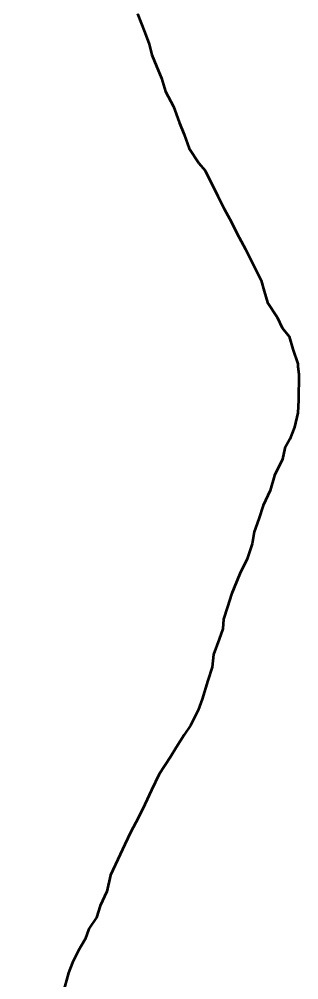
# Model space of a CAD drawing. Extents: x 553962 to 842807, y 8883888 to 9032388.
# Drawn here: x 805717.2 to 805854.9, y 9014763.8 to 9015237.2 of the extents above; entities that cross this region are included whole.
import ezdxf

# ---------------------------------------------------------------- set-up
doc = ezdxf.new("R2010")
doc.units = 0
doc.header["$LTSCALE"] = 200
doc.layers.add('24', color=7, linetype='Continuous', lineweight=25)
doc.layers.add('57', color=7, linetype='Continuous', lineweight=13)

msp = doc.modelspace()

# ---------------------------------------------------------------- linework, layer by layer
at = {"layer": '24', "lineweight": 53}
for points in [[(805775.4, 9015239.8), (805779, 9015230.7), (805781.2, 9015224.8), (805782.6, 9015219.6), (805784.8, 9015214), (805787.3, 9015208.2), (805789.3, 9015201.5), (805793.2, 9015194.2), (805796, 9015186.5), (805798.5, 9015180.3), (805800.9, 9015173.4), (805805.6, 9015166.3), (805808.8, 9015162.6), (805815, 9015150), (805818.2, 9015143.8), (805821.7, 9015137.2), (805824.4, 9015131.7), (805828.7, 9015123.9), (805836.3, 9015108.4), (805837.8, 9015103.1), (805839.5, 9015097.6), (805844.2, 9015090.3), (805846.7, 9015085.1), (805850.2, 9015080.8), (805851.9, 9015074.5), (805854.4, 9015067.3), (805854.5, 9015066)], [(805854.5, 9015066), (805854.9, 9015062.2), (805854.8, 9015049.5), (805854.5, 9015043.2), (805852.8, 9015036.2), (805850.5, 9015030.2), (805848, 9015025.8), (805846.9, 9015020.3), (805842.9, 9015012.3), (805840.8, 9015005), (805837.3, 9014997.5), (805835.3, 9014991), (805833, 9014984.6), (805832, 9014978.6), (805829.4, 9014971.3), (805825.9, 9014963.8), (805821.8, 9014953.8), (805819.8, 9014947.6), (805817.8, 9014941.6), (805817.5, 9014936.8), (805815.7, 9014931.6), (805812.9, 9014924.1), (805812.2, 9014917.8), (805810.1, 9014911.3), (805807.3, 9014902.1), (805805.3, 9014896.6), (805801.5, 9014889.1), (805798.5, 9014884.6), (805794.5, 9014878.2), (805791.7, 9014873.7), (805786.1, 9014865.2), (805782.3, 9014857.2), (805779.1, 9014850.2), (805775.8, 9014843.5), (805772.2, 9014836.7), (805769.2, 9014830.5), (805766.9, 9014825.6)], [(805766.9, 9014825.6), (805762.1, 9014815.3), (805760.3, 9014807.3), (805757.1, 9014800.3), (805755.3, 9014794.5), (805751.5, 9014789), (805749.7, 9014783.8), (805746.4, 9014778.3), (805743.4, 9014772.3), (805741.4, 9014767.3), (805738.6, 9014757.1), (805736.8, 9014748.6), (805734.5, 9014742.6), (805732.5, 9014737.3), (805728.7, 9014731.4), (805726.7, 9014724.9), (805721.9, 9014717.6), (805719.1, 9014711.1), (805717.2, 9014707.6)]]:
    msp.add_lwpolyline(points, dxfattribs=at)
at = {"layer": '57'}
for points in [[(805775.4, 9015239.8), (805779, 9015230.7), (805781.2, 9015224.8), (805782.6, 9015219.6), (805784.8, 9015214), (805787.3, 9015208.2), (805789.3, 9015201.5), (805793.2, 9015194.2), (805796, 9015186.5), (805798.5, 9015180.3), (805800.9, 9015173.4), (805805.6, 9015166.3), (805808.8, 9015162.6), (805815, 9015150), (805818.2, 9015143.8), (805821.7, 9015137.2), (805824.4, 9015131.7), (805828.7, 9015123.9), (805836.3, 9015108.4), (805837.8, 9015103.1), (805839.5, 9015097.6), (805844.2, 9015090.3), (805846.7, 9015085.1), (805850.2, 9015080.8), (805851.9, 9015074.5), (805854.4, 9015067.3), (805854.5, 9015066)], [(805854.5, 9015066), (805854.4, 9015067.3), (805851.9, 9015074.5), (805850.2, 9015080.8), (805846.7, 9015085.1), (805844.2, 9015090.3), (805839.5, 9015097.6), (805837.8, 9015103.1), (805836.3, 9015108.4), (805828.7, 9015123.9), (805824.4, 9015131.7), (805821.7, 9015137.2), (805818.2, 9015143.8), (805815, 9015150), (805808.8, 9015162.6), (805805.6, 9015166.3), (805800.9, 9015173.4), (805798.5, 9015180.3), (805796, 9015186.5), (805793.2, 9015194.2), (805789.3, 9015201.5), (805787.3, 9015208.2), (805784.8, 9015214), (805782.6, 9015219.6), (805781.2, 9015224.8), (805779, 9015230.7), (805775.4, 9015239.8)], [(805854.5, 9015066), (805854.4, 9015067.3), (805851.9, 9015074.5), (805850.2, 9015080.8), (805846.7, 9015085.1), (805844.2, 9015090.3), (805839.5, 9015097.6), (805837.8, 9015103.1), (805836.3, 9015108.4), (805828.7, 9015123.9), (805824.4, 9015131.7), (805821.7, 9015137.2), (805818.2, 9015143.8), (805815, 9015150), (805808.8, 9015162.6), (805805.6, 9015166.3), (805800.9, 9015173.4), (805798.5, 9015180.3), (805796, 9015186.5), (805793.2, 9015194.2), (805789.3, 9015201.5), (805787.3, 9015208.2), (805784.8, 9015214), (805782.6, 9015219.6), (805781.2, 9015224.8), (805779, 9015230.7), (805775.4, 9015239.8)], [(805854.5, 9015066), (805854.9, 9015062.2), (805854.8, 9015049.5), (805854.5, 9015043.2), (805852.8, 9015036.2), (805850.5, 9015030.2), (805848, 9015025.8), (805846.9, 9015020.3), (805842.9, 9015012.3), (805840.8, 9015005), (805837.3, 9014997.5), (805835.3, 9014991), (805833, 9014984.6), (805832, 9014978.6), (805829.4, 9014971.3), (805825.9, 9014963.8), (805821.8, 9014953.8), (805819.8, 9014947.6), (805817.8, 9014941.6), (805817.5, 9014936.8), (805815.7, 9014931.6), (805812.9, 9014924.1), (805812.2, 9014917.8), (805810.1, 9014911.3), (805807.3, 9014902.1), (805805.3, 9014896.6), (805801.5, 9014889.1), (805798.5, 9014884.6), (805794.5, 9014878.2), (805791.7, 9014873.7), (805786.1, 9014865.2), (805782.3, 9014857.2), (805779.1, 9014850.2), (805775.8, 9014843.5), (805772.2, 9014836.7), (805769.2, 9014830.5), (805766.9, 9014825.6)], [(805766.9, 9014825.6), (805769.2, 9014830.5), (805772.2, 9014836.7), (805775.8, 9014843.5), (805779.1, 9014850.2), (805782.3, 9014857.2), (805786.1, 9014865.2), (805791.7, 9014873.7), (805794.5, 9014878.2), (805798.5, 9014884.6), (805801.5, 9014889.1), (805805.3, 9014896.6), (805807.3, 9014902.1), (805810.1, 9014911.3), (805812.2, 9014917.8), (805812.9, 9014924.1), (805815.7, 9014931.6), (805817.5, 9014936.8), (805817.8, 9014941.6), (805819.8, 9014947.6), (805821.8, 9014953.8), (805825.9, 9014963.8), (805829.4, 9014971.3), (805832, 9014978.6), (805833, 9014984.6), (805835.3, 9014991), (805837.3, 9014997.5), (805840.8, 9015005), (805842.9, 9015012.3), (805846.9, 9015020.3), (805848, 9015025.8), (805850.5, 9015030.2), (805852.8, 9015036.2), (805854.5, 9015043.2), (805854.8, 9015049.5), (805854.9, 9015062.2), (805854.5, 9015066)], [(805766.9, 9014825.6), (805769.2, 9014830.5), (805772.2, 9014836.7), (805775.8, 9014843.5), (805779.1, 9014850.2), (805782.3, 9014857.2), (805786.1, 9014865.2), (805791.7, 9014873.7), (805794.5, 9014878.2), (805798.5, 9014884.6), (805801.5, 9014889.1), (805805.3, 9014896.6), (805807.3, 9014902.1), (805810.1, 9014911.3), (805812.2, 9014917.8), (805812.9, 9014924.1), (805815.7, 9014931.6), (805817.5, 9014936.8), (805817.8, 9014941.6), (805819.8, 9014947.6), (805821.8, 9014953.8), (805825.9, 9014963.8), (805829.4, 9014971.3), (805832, 9014978.6), (805833, 9014984.6), (805835.3, 9014991), (805837.3, 9014997.5), (805840.8, 9015005), (805842.9, 9015012.3), (805846.9, 9015020.3), (805848, 9015025.8), (805850.5, 9015030.2), (805852.8, 9015036.2), (805854.5, 9015043.2), (805854.8, 9015049.5), (805854.9, 9015062.2), (805854.5, 9015066)], [(805766.9, 9014825.6), (805762.1, 9014815.3), (805760.3, 9014807.3), (805757.1, 9014800.3), (805755.3, 9014794.5), (805751.5, 9014789), (805749.7, 9014783.8), (805746.4, 9014778.3), (805743.4, 9014772.3), (805741.4, 9014767.3), (805738.6, 9014757.1), (805736.8, 9014748.6), (805734.5, 9014742.6), (805732.5, 9014737.3), (805728.7, 9014731.4), (805726.7, 9014724.9), (805721.9, 9014717.6), (805719.1, 9014711.1), (805717.2, 9014707.6)], [(805717.2, 9014707.6), (805719.1, 9014711.1), (805721.9, 9014717.6), (805726.7, 9014724.9), (805728.7, 9014731.4), (805732.5, 9014737.3), (805734.5, 9014742.6), (805736.8, 9014748.6), (805738.6, 9014757.1), (805741.4, 9014767.3), (805743.4, 9014772.3), (805746.4, 9014778.3), (805749.7, 9014783.8), (805751.5, 9014789), (805755.3, 9014794.5), (805757.1, 9014800.3), (805760.3, 9014807.3), (805762.1, 9014815.3), (805766.9, 9014825.6)], [(805717.2, 9014707.6), (805719.1, 9014711.1), (805721.9, 9014717.6), (805726.7, 9014724.9), (805728.7, 9014731.4), (805732.5, 9014737.3), (805734.5, 9014742.6), (805736.8, 9014748.6), (805738.6, 9014757.1), (805741.4, 9014767.3), (805743.4, 9014772.3), (805746.4, 9014778.3), (805749.7, 9014783.8), (805751.5, 9014789), (805755.3, 9014794.5), (805757.1, 9014800.3), (805760.3, 9014807.3), (805762.1, 9014815.3), (805766.9, 9014825.6)]]:
    msp.add_lwpolyline(points, dxfattribs=at)

doc.saveas('drawing.dxf')
